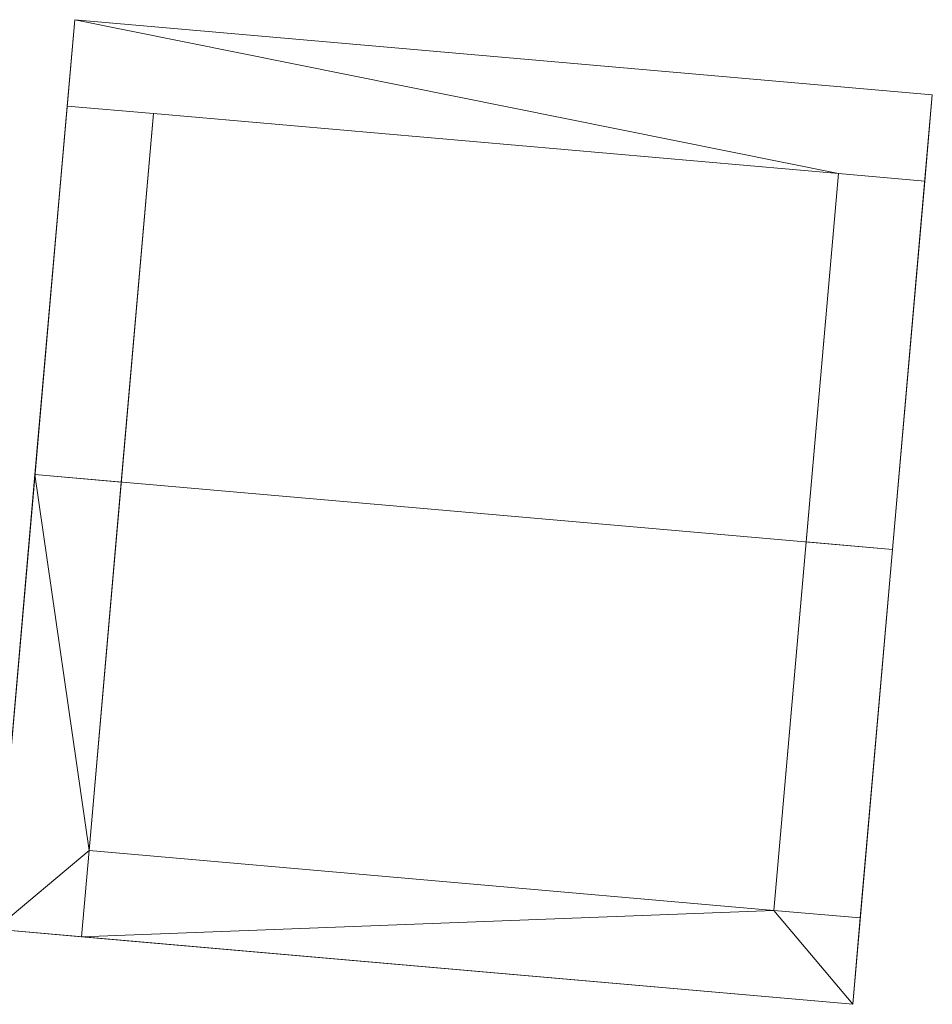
# Model space of a CAD drawing. Header units: millimetres. Extents: x -430348 to -225823, y -86243 to 5084.
# Tile 403 of 656: x -386934 to -383775, y -31054 to -27647. Entities that reach past the tile are written whole.
import ezdxf

# ---------------------------------------------------------------- set-up
doc = ezdxf.new("R2010")
doc.units = ezdxf.units.MM
doc.layers.add('A-ROOF', color=132, linetype='Continuous', lineweight=9)
doc.layers.add('A-WALL', color=113, linetype='Continuous', lineweight=9)

msp = doc.modelspace()

# ---------------------------------------------------------------- meshes
at = {"layer": 'A-ROOF'}
mesh = msp.add_polyface(dxfattribs=at)
corners = [(-387018.7, -30794.5, 60462.5), (-386881, -29220.5, 60654.2), (-386743.3, -27646.6, 60462.5), (-386743.3, -27646.6, 60361.8), (-386881, -29220.5, 60553.4), (-387018.7, -30794.5, 60361.8)]
mesh.append_faces([[corners[k] for k in face] for face in [(0, 1, 4, 5)]], dxfattribs={"vtx1": -1})
mesh.append_faces([[corners[k] for k in face] for face in [(2, 3, 4, 1)]], dxfattribs={"vtx2": -1})
mesh = msp.add_polyface(dxfattribs=at)
corners = [(-386881, -29220.5, 60553.4), (-386743.3, -27646.6, 60361.8), (-383774.6, -27906.3, 60361.8), (-383912.3, -29480.3, 60553.4)]
mesh.append_faces([[corners[k] for k in face] for face in [(1, 2, 3, 0)]])
mesh = msp.add_polyface(dxfattribs=at)
corners = [(-386743.3, -27646.6, 60462.5), (-386881, -29220.5, 60654.2), (-383912.3, -29480.3, 60654.2), (-383774.6, -27906.3, 60462.5)]
mesh.append_faces([[corners[k] for k in face] for face in [(2, 3, 0, 1)]])
mesh = msp.add_polyface(dxfattribs=at)
corners = [(-386743.3, -27646.6, 60361.8), (-386743.3, -27646.6, 60462.5), (-383774.6, -27906.3, 60462.5), (-383774.6, -27906.3, 60361.8)]
mesh.append_faces([[corners[k] for k in face] for face in [(2, 3, 0, 1)]])
mesh = msp.add_polyface(dxfattribs=at)
corners = [(-383774.6, -27906.3, 60462.5), (-383912.3, -29480.3, 60654.2), (-384050, -31054.3, 60462.5), (-384050, -31054.3, 60361.8), (-383912.3, -29480.3, 60553.4), (-383774.6, -27906.3, 60361.8)]
mesh.append_faces([[corners[k] for k in face] for face in [(0, 1, 4, 5)]], dxfattribs={"vtx1": -1})
mesh.append_faces([[corners[k] for k in face] for face in [(2, 3, 4, 1)]], dxfattribs={"vtx2": -1})
mesh = msp.add_polyface(dxfattribs=at)
corners = [(-384050, -31054.3, 60361.8), (-387018.7, -30794.5, 60361.8), (-386881, -29220.5, 60553.4), (-383912.3, -29480.3, 60553.4)]
mesh.append_faces([[corners[k] for k in face] for face in [(0, 1, 2, 3)]])
mesh = msp.add_polyface(dxfattribs=at)
corners = [(-387018.7, -30794.5, 60462.5), (-384050, -31054.3, 60462.5), (-383912.3, -29480.3, 60654.2), (-386881, -29220.5, 60654.2)]
mesh.append_faces([[corners[k] for k in face] for face in [(3, 0, 1, 2)]])
mesh = msp.add_polyface(dxfattribs=at)
corners = [(-384050, -31054.3, 60361.8), (-384050, -31054.3, 60462.5), (-387018.7, -30794.5, 60462.5), (-387018.7, -30794.5, 60361.8)]
mesh.append_faces([[corners[k] for k in face] for face in [(1, 2, 3, 0)]])
at = {"layer": 'A-WALL'}
mesh = msp.add_polyface(dxfattribs=at)
corners = [(-386743.3, -27646.6, 58616.2), (-383774.6, -27906.3, 58616.2), (-383800.8, -28205.1, 58616.2), (-384099.6, -28179, 58616.2), (-386470.6, -27971.6, 58616.2), (-386769.4, -27945.4, 58616.2)]
mesh.append_faces([[corners[k] for k in face] for face in [(3, 0, 1, 2), (0, 3, 4, 5)]], dxfattribs={"vtx0": -1})
mesh = msp.add_polyface(dxfattribs=at)
corners = [(-386743.3, -27646.6, 60361.8), (-386743.3, -27646.6, 58616.2), (-386769.4, -27945.4, 58616.2), (-386769.4, -27945.4, 60398.2)]
mesh.append_faces([[corners[k] for k in face] for face in [(0, 1, 2, 3)]])
mesh = msp.add_polyface(dxfattribs=at)
corners = [(-383774.6, -27906.3, 60361.8), (-386743.3, -27646.6, 60361.8), (-386769.4, -27945.4, 60398.2), (-386470.6, -27971.6, 60398.2), (-384099.6, -28179, 60398.2), (-383800.8, -28205.1, 60398.2)]
mesh.append_faces([[corners[k] for k in face] for face in [(4, 5, 0, 1), (1, 2, 3, 4)]], dxfattribs={"vtx3": -1})
mesh = msp.add_polyface(dxfattribs=at)
corners = [(-383774.6, -27906.3, 58616.2), (-386743.3, -27646.6, 58616.2), (-386743.3, -27646.6, 60361.8), (-383774.6, -27906.3, 60361.8)]
mesh.append_faces([[corners[k] for k in face] for face in [(3, 0, 1, 2)]])
mesh = msp.add_polyface(dxfattribs=at)
corners = [(-383774.6, -27906.3, 58616.2), (-383774.6, -27906.3, 60361.8), (-383800.8, -28205.1, 60398.2), (-383800.8, -28205.1, 58616.2)]
mesh.append_faces([[corners[k] for k in face] for face in [(1, 2, 3, 0)]])
mesh = msp.add_polyface(dxfattribs=at)
corners = [(-386769.4, -27945.4, 58616.2), (-387018.7, -30794.5, 58616.2), (-387018.7, -30794.5, 60361.8), (-386881, -29220.5, 60553.4), (-386769.4, -27945.4, 60398.2)]
mesh.append_faces([[corners[k] for k in face] for face in [(4, 0, 3)]], dxfattribs={"vtx1": -1})
mesh.append_faces([[corners[k] for k in face] for face in [(1, 2, 3, 0)]], dxfattribs={"vtx2": -1})
mesh = msp.add_polyface(dxfattribs=at)
corners = [(-387018.7, -30794.5, 58616.2), (-386769.4, -27945.4, 58616.2), (-386470.6, -27971.6, 58616.2), (-386693.7, -30521.8, 58616.2), (-386719.8, -30820.7, 58616.2)]
mesh.append_faces([[corners[k] for k in face] for face in [(3, 0, 1, 2)]], dxfattribs={"vtx0": -1})
mesh.append_faces([[corners[k] for k in face] for face in [(3, 4, 0)]], dxfattribs={"vtx2": -1})
mesh = msp.add_polyface(dxfattribs=at)
corners = [(-386769.4, -27945.4, 60398.2), (-386881, -29220.5, 60553.4), (-386582.1, -29246.7, 60553.4), (-386470.6, -27971.6, 60398.2)]
mesh.append_faces([[corners[k] for k in face] for face in [(1, 2, 3, 0)]])
mesh = msp.add_polyface(dxfattribs=at)
corners = [(-383800.8, -28205.1, 58616.2), (-383800.8, -28205.1, 60398.2), (-384099.6, -28179, 60398.2), (-386470.6, -27971.6, 60398.2), (-386769.4, -27945.4, 60398.2), (-386769.4, -27945.4, 58616.2), (-386470.6, -27971.6, 58616.2), (-384099.6, -28179, 58616.2)]
mesh.append_faces([[corners[k] for k in face] for face in [(2, 7, 0, 1)]], dxfattribs={"vtx0": -1})
mesh.append_faces([[corners[k] for k in face] for face in [(5, 6, 3, 4)]], dxfattribs={"vtx1": -1})
mesh.append_faces([[corners[k] for k in face] for face in [(2, 3, 6, 7)]], dxfattribs={"vtx1": -1, "vtx3": -1})
mesh = msp.add_polyface(dxfattribs=at)
corners = [(-386769.4, -27945.4, 58616.2), (-386769.4, -27945.4, 60398.2), (-386470.6, -27971.6, 60398.2), (-386470.6, -27971.6, 58616.2)]
mesh.append_faces([[corners[k] for k in face] for face in [(0, 1, 2, 3)]])
mesh = msp.add_polyface(dxfattribs=at)
corners = [(-386470.6, -27971.6, 58616.2), (-386470.6, -27971.6, 60398.2), (-386582.1, -29246.7, 60553.4), (-386693.7, -30521.8, 60398.2), (-386719.8, -30820.7, 60361.8), (-386719.8, -30820.7, 58616.2), (-386693.7, -30521.8, 58616.2)]
mesh.append_faces([[corners[k] for k in face] for face in [(1, 2, 0)]], dxfattribs={"vtx1": -1})
mesh.append_faces([[corners[k] for k in face] for face in [(2, 3, 6, 0)]], dxfattribs={"vtx1": -1, "vtx3": -1})
mesh.append_faces([[corners[k] for k in face] for face in [(4, 5, 6, 3)]], dxfattribs={"vtx2": -1})
mesh = msp.add_polyface(dxfattribs=at)
corners = [(-384322.7, -30729.2, 58616.2), (-384322.7, -30729.2, 60398.2), (-384211.2, -29454.1, 60553.4), (-384099.6, -28179, 60398.2), (-384099.6, -28179, 58616.2)]
mesh.append_faces([[corners[k] for k in face] for face in [(3, 4, 2)]], dxfattribs={"vtx1": -1})
mesh.append_faces([[corners[k] for k in face] for face in [(0, 1, 2, 4)]], dxfattribs={"vtx2": -1})
mesh = msp.add_polyface(dxfattribs=at)
corners = [(-383800.8, -28205.1, 58616.2), (-384023.9, -30755.4, 58616.2), (-384322.7, -30729.2, 58616.2), (-384099.6, -28179, 58616.2)]
mesh.append_faces([[corners[k] for k in face] for face in [(3, 0, 1, 2)]])
mesh = msp.add_polyface(dxfattribs=at)
corners = [(-383912.3, -29480.3, 60553.4), (-383800.8, -28205.1, 60398.2), (-384099.6, -28179, 60398.2), (-384211.2, -29454.1, 60553.4)]
mesh.append_faces([[corners[k] for k in face] for face in [(0, 1, 2, 3)]])
mesh = msp.add_polyface(dxfattribs=at)
corners = [(-383800.8, -28205.1, 60398.2), (-383800.8, -28205.1, 58616.2), (-384099.6, -28179, 58616.2), (-384099.6, -28179, 60398.2)]
mesh.append_faces([[corners[k] for k in face] for face in [(2, 3, 0, 1)]])
mesh = msp.add_polyface(dxfattribs=at)
corners = [(-384023.9, -30755.4, 58616.2), (-383800.8, -28205.1, 58616.2), (-383800.8, -28205.1, 60398.2), (-383912.3, -29480.3, 60553.4), (-384023.9, -30755.4, 60398.2)]
mesh.append_faces([[corners[k] for k in face] for face in [(4, 0, 3)]], dxfattribs={"vtx1": -1})
mesh.append_faces([[corners[k] for k in face] for face in [(1, 2, 3, 0)]], dxfattribs={"vtx2": -1})
mesh = msp.add_polyface(dxfattribs=at)
corners = [(-386881, -29220.5, 60553.4), (-387018.7, -30794.5, 60361.8), (-386719.8, -30820.7, 60361.8), (-386693.7, -30521.8, 60398.2), (-386582.1, -29246.7, 60553.4)]
mesh.append_faces([[corners[k] for k in face] for face in [(3, 0, 1, 2)]], dxfattribs={"vtx0": -1})
mesh.append_faces([[corners[k] for k in face] for face in [(3, 4, 0)]], dxfattribs={"vtx2": -1})
mesh = msp.add_polyface(dxfattribs=at)
corners = [(-384023.9, -30755.4, 60398.2), (-383912.3, -29480.3, 60553.4), (-384211.2, -29454.1, 60553.4), (-384322.7, -30729.2, 60398.2)]
mesh.append_faces([[corners[k] for k in face] for face in [(2, 3, 0, 1)]])
mesh = msp.add_polyface(dxfattribs=at)
corners = [(-384050, -31054.3, 58616.2), (-386719.8, -30820.7, 58616.2), (-386693.7, -30521.8, 58616.2), (-384322.7, -30729.2, 58616.2), (-384023.9, -30755.4, 58616.2)]
mesh.append_faces([[corners[k] for k in face] for face in [(3, 0, 1, 2)]], dxfattribs={"vtx0": -1})
mesh.append_faces([[corners[k] for k in face] for face in [(3, 4, 0)]], dxfattribs={"vtx2": -1})
mesh = msp.add_polyface(dxfattribs=at)
corners = [(-386719.8, -30820.7, 58616.2), (-386719.8, -30820.7, 60361.8), (-386693.7, -30521.8, 60398.2), (-386693.7, -30521.8, 58616.2)]
mesh.append_faces([[corners[k] for k in face] for face in [(3, 0, 1, 2)]])
mesh = msp.add_polyface(dxfattribs=at)
corners = [(-386719.8, -30820.7, 60361.8), (-384050, -31054.3, 60361.8), (-384023.9, -30755.4, 60398.2), (-384322.7, -30729.2, 60398.2), (-386693.7, -30521.8, 60398.2)]
mesh.append_faces([[corners[k] for k in face] for face in [(4, 0, 3)]], dxfattribs={"vtx1": -1})
mesh.append_faces([[corners[k] for k in face] for face in [(1, 2, 3, 0)]], dxfattribs={"vtx2": -1})
mesh = msp.add_polyface(dxfattribs=at)
corners = [(-386693.7, -30521.8, 58616.2), (-386693.7, -30521.8, 60398.2), (-384322.7, -30729.2, 60398.2), (-384023.9, -30755.4, 60398.2), (-384023.9, -30755.4, 58616.2), (-384322.7, -30729.2, 58616.2)]
mesh.append_faces([[corners[k] for k in face] for face in [(2, 3, 4, 5), (5, 0, 1, 2)]], dxfattribs={"vtx3": -1})
mesh = msp.add_polyface(dxfattribs=at)
corners = [(-384023.9, -30755.4, 58616.2), (-384023.9, -30755.4, 60398.2), (-384322.7, -30729.2, 60398.2), (-384322.7, -30729.2, 58616.2)]
mesh.append_faces([[corners[k] for k in face] for face in [(0, 1, 2, 3)]])
mesh = msp.add_polyface(dxfattribs=at)
corners = [(-384050, -31054.3, 60361.8), (-384050, -31054.3, 58616.2), (-384023.9, -30755.4, 58616.2), (-384023.9, -30755.4, 60398.2)]
mesh.append_faces([[corners[k] for k in face] for face in [(0, 1, 2, 3)]])
mesh = msp.add_polyface(dxfattribs=at)
corners = [(-387018.7, -30794.5, 60361.8), (-387018.7, -30794.5, 58616.2), (-386719.8, -30820.7, 58616.2), (-386719.8, -30820.7, 60361.8)]
mesh.append_faces([[corners[k] for k in face] for face in [(0, 1, 2, 3)]])
mesh = msp.add_polyface(dxfattribs=at)
corners = [(-386719.8, -30820.7, 58616.2), (-384050, -31054.3, 58616.2), (-384050, -31054.3, 60361.8), (-386719.8, -30820.7, 60361.8)]
mesh.append_faces([[corners[k] for k in face] for face in [(3, 0, 1, 2)]])

doc.saveas('drawing.dxf')
